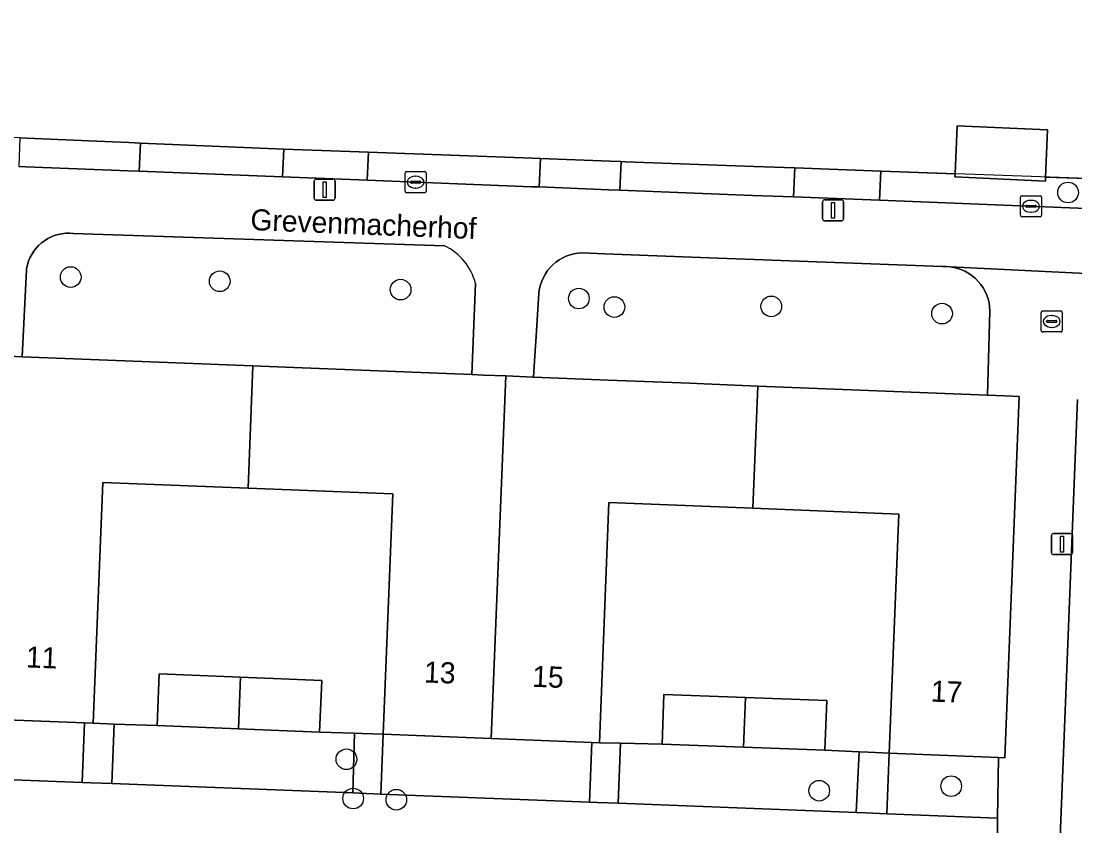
# Model space of a CAD drawing. Extents: x 160786 to 161429, y 386828 to 387485.
# Drawn here: x 161046.7 to 161096.61, y 387132.21 to 387170.31 of the extents above; entities that cross this region are included whole.
import ezdxf

# ---------------------------------------------------------------- set-up
doc = ezdxf.new("R2010")
doc.units = 0
for name, color, linetype in [('IMGEO_Boom', 7, 'Continuous'), ('IMGEO_Brandkraan', 7, 'Continuous'), ('IMGEO_Erf', 7, 'Continuous'), ('IMGEO_Groenvoorziening', 7, 'Continuous'), ('IMGEO_Haag', 7, 'Continuous'), ('IMGEO_Hek', 7, 'Continuous'), ('IMGEO_Kolk', 7, 'Continuous'), ('IMGEO_Lichtmast', 7, 'Continuous'), ('IMGEO_Openbare_ruimte_label', 7, 'Continuous'), ('IMGEO_Pand', 7, 'Continuous'), ('IMGEO_Pand_nummerreeks', 7, 'Continuous'), ('IMGEO_Voetpad_open', 7, 'Continuous')]:
    doc.layers.add(name, color=color, linetype=linetype)

msp = doc.modelspace()

# ---------------------------------------------------------------- linework, layer by layer
at = {"layer": 'IMGEO_Boom'}
for centre in [(161096.289, 387162.196), (161049.053, 387158.191), (161056.111, 387157.992), (161064.679, 387157.596), (161073.12, 387157.176), (161074.802, 387156.772), (161082.234, 387156.805), (161090.32, 387156.462), (161062.113, 387135.367), (161090.754, 387134.093), (161062.432, 387133.508), (161084.502, 387133.88), (161064.476, 387133.451)]:
    msp.add_circle(centre, 0.489, dxfattribs=at)
at = {"layer": 'IMGEO_Brandkraan'}
for p, q in [((161095.015, 387155.666), (161095.015, 387156.518)), ((161095.09, 387156.592), (161095.942, 387156.592)), ((161096.016, 387156.518), (161096.016, 387155.666)), ((161095.274, 387156.086), (161095.274, 387156.098)), ((161095.712, 387156.049), (161095.314, 387156.049)), ((161095.317, 387156.135), (161095.715, 387156.135)), ((161095.503, 387156.372), (161095.528, 387156.372)), ((161095.758, 387156.098), (161095.758, 387156.086)), ((161095.942, 387155.592), (161095.09, 387155.592)), ((161095.526, 387155.812), (161095.501, 387155.812))]:
    msp.add_line(p, q, dxfattribs=at)
for points in [[(161095.015, 387155.666), (161095.015, 387156.518)], [(161095.09, 387156.592), (161095.942, 387156.592)], [(161096.016, 387156.518), (161096.016, 387155.666)], [(161095.942, 387155.592), (161095.09, 387155.592)]]:
    msp.add_lwpolyline(points, dxfattribs=at)
for centre, radius, start, end in [((161095.092, 387156.516), 0.0765, 91.552, 178.448), ((161095.092, 387156.516), 0.0765, 91.552, 178.448), ((161095.94, 387156.516), 0.0765, 1.552, 88.448), ((161095.94, 387156.516), 0.0765, 1.552, 88.448), ((161095.314, 387156.095), 0.0403, 85.8775, 175.7526), ((161095.311, 387156.085), 0.0366, 178.938, 274.7102), ((161095.715, 387156.092), 0.043, 264.8664, 352.4533), ((161095.719, 387156.097), 0.0386, 1.7309, 96.639), ((161095.092, 387155.668), 0.0765, 181.552, 268.448), ((161095.092, 387155.668), 0.0765, 181.552, 268.448), ((161095.94, 387155.668), 0.0765, 271.552, 358.448), ((161095.94, 387155.668), 0.0765, 271.552, 358.448)]:
    msp.add_arc(centre, radius, start, end, dxfattribs=at)
for centre, major_axis, ratio, start_param, end_param in [((161095.502, 387156.092), (-0.387, 0.002), 0.722429, 4.712389, 7.853982), ((161095.527, 387156.092), (-0.39, 0.002), 0.717154, 1.570796, 4.712389)]:
    msp.add_ellipse(centre, major_axis=major_axis, ratio=ratio, start_param=start_param, end_param=end_param, dxfattribs=at)
at = {"layer": 'IMGEO_Erf'}
for points in [[(161046.647, 387164.778), (161046.982, 387164.764), (161051.029, 387164.592), (161051.81, 387164.558), (161052.353, 387164.535), (161059.142, 387164.246), (161063.158, 387164.099), (161070.928, 387163.815), (161071.304, 387163.802), (161074.598, 387163.681), (161075.116, 387163.662), (161075.331, 387163.654), (161081.407, 387163.432), (161083.345, 387163.361), (161087.423, 387163.212), (161090.935, 387163.084), (161091.036, 387165.355), (161095.322, 387165.164), (161095.222, 387162.927), (161097.214, 387162.854), (161097.233, 387163.345), (161097.659, 387174.419)], [(161096.743, 387152.402), (161094.68, 387100.61), (161092.693, 387050.734)]]:
    msp.add_lwpolyline(points, dxfattribs=at)
for points in [[(161064.303, 387147.926), (161057.454, 387148.199), (161050.571, 387148.473), (161050.116, 387137.068), (161051.115, 387137.036), (161053.147, 387136.97), (161053.248, 387139.409), (161057.097, 387139.249), (161060.945, 387139.089), (161060.843, 387136.649), (161062.498, 387136.6), (161062.851, 387136.589), (161063.85, 387136.559)], [(161088.274, 387146.974), (161081.362, 387147.25), (161074.547, 387147.522), (161074.093, 387136.151), (161075.093, 387136.127), (161077.061, 387136.08), (161077.149, 387138.432), (161081.006, 387138.287), (161084.861, 387138.143), (161084.773, 387135.792), (161086.388, 387135.719), (161086.824, 387135.699), (161087.823, 387135.654)]]:
    msp.add_lwpolyline(points, close=True, dxfattribs=at)
at = {"layer": 'IMGEO_Groenvoorziening'}
for points in [[(161059.142, 387164.246), (161052.353, 387164.535), (161052.296, 387163.2), (161059.086, 387162.934)], [(161071.304, 387163.802), (161070.928, 387163.815), (161063.158, 387164.099), (161063.102, 387162.777), (161070.879, 387162.471), (161071.247, 387162.457)], [(161083.345, 387163.361), (161081.407, 387163.432), (161075.331, 387163.654), (161075.116, 387163.662), (161075.063, 387162.307), (161081.349, 387162.061), (161083.291, 387161.985)], [(161097.214, 387162.854), (161095.222, 387162.927), (161095.214, 387162.739), (161090.928, 387162.93), (161090.935, 387163.084), (161087.423, 387163.212), (161087.364, 387161.825), (161097.16, 387161.441)], [(161092.586, 387156.589), (161092.574, 387156.781), (161092.545, 387156.97), (161092.499, 387157.156), (161092.436, 387157.338), (161092.358, 387157.513), (161092.264, 387157.68), (161092.156, 387157.839), (161092.034, 387157.987), (161091.899, 387158.123), (161091.752, 387158.247), (161091.596, 387158.358), (161091.429, 387158.454), (161091.255, 387158.535), (161091.075, 387158.599), (161090.889, 387158.648), (161090.7, 387158.68), (161090.508, 387158.694), (161090.342, 387158.693), (161079.295, 387159.11), (161074.357, 387159.297), (161073.26, 387159.338), (161073.072, 387159.324), (161072.886, 387159.293), (161072.704, 387159.245), (161072.526, 387159.181), (161072.355, 387159.102), (161072.192, 387159.008), (161072.037, 387158.9), (161071.893, 387158.778), (161071.761, 387158.644), (161071.641, 387158.498), (161071.534, 387158.343), (161071.442, 387158.178), (161071.365, 387158.006), (161071.304, 387157.828), (161071.258, 387157.645), (161071.23, 387157.458), (161071.227, 387157.433), (161071.095, 387155.402), (161071.033, 387154.456), (161070.968, 387153.458), (161074.506, 387153.317), (161078.373, 387153.163), (161079.06, 387153.136), (161081.592, 387153.035), (161092.477, 387152.601)], [(161062.498, 387136.6), (161060.843, 387136.649), (161057, 387136.809), (161053.147, 387136.97), (161051.115, 387137.036), (161051.003, 387134.218), (161062.414, 387133.774)], [(161073.737, 387136.165), (161068.972, 387136.355), (161063.85, 387136.559), (161063.737, 387133.722), (161073.624, 387133.337)], [(161086.388, 387135.719), (161084.773, 387135.792), (161080.912, 387135.936), (161077.061, 387136.08), (161075.093, 387136.127), (161074.979, 387133.284), (161086.258, 387132.845)], [(161092.948, 387132.584), (161092.992, 387135.448), (161087.823, 387135.654), (161087.709, 387132.788)]]:
    msp.add_lwpolyline(points, close=True, dxfattribs=at)
for points in [[(161066.753, 387159.671), (161049.174, 387160.254), (161048.995, 387160.266), (161048.816, 387160.263), (161048.638, 387160.243), (161048.462, 387160.208), (161048.29, 387160.157), (161048.124, 387160.091), (161047.964, 387160.01), (161047.811, 387159.915), (161047.668, 387159.807), (161047.535, 387159.687), (161047.414, 387159.555), (161047.305, 387159.413), (161047.208, 387159.262), (161047.126, 387159.103), (161047.058, 387158.937), (161047.005, 387158.766), (161046.968, 387158.59), (161046.959, 387158.529), (161046.761, 387154.423), (161057.685, 387153.988), (161059.616, 387153.911), (161068.057, 387153.574), (161068.229, 387157.884)], [(161044.706, 387134.463), (161049.591, 387134.273), (161049.704, 387137.084), (161044.773, 387137.281)]]:
    msp.add_lwpolyline(points, dxfattribs=at)
msp.add_arc((161065.611, 387157.225), 2.699, 14.1324, 64.9787, dxfattribs=at)
at = {"layer": 'IMGEO_Haag'}
for points in [[(161059.142, 387164.246), (161052.353, 387164.535), (161052.296, 387163.2), (161059.086, 387162.934)], [(161071.304, 387163.802), (161070.928, 387163.815), (161063.158, 387164.099), (161063.102, 387162.777), (161070.879, 387162.471), (161071.247, 387162.457)], [(161083.345, 387163.361), (161081.407, 387163.432), (161075.331, 387163.654), (161075.116, 387163.662), (161075.063, 387162.307), (161081.349, 387162.061), (161083.291, 387161.985)], [(161097.214, 387162.854), (161087.423, 387163.212), (161087.364, 387161.825), (161097.16, 387161.441)]]:
    msp.add_lwpolyline(points, close=True, dxfattribs=at)
at = {"layer": 'IMGEO_Hek'}
msp.add_lwpolyline([(161097.214, 387162.854), (161087.423, 387163.212), (161083.345, 387163.361), (161081.407, 387163.432), (161075.331, 387163.654), (161075.116, 387163.662), (161074.598, 387163.681), (161071.304, 387163.802), (161070.928, 387163.815), (161063.158, 387164.099), (161059.142, 387164.246), (161052.353, 387164.535), (161051.029, 387164.592), (161046.982, 387164.764), (161046.647, 387164.778), (161038.81, 387165.111), (161034.783, 387165.283), (161026.6, 387165.631), (161022.975, 387165.785), (161022.636, 387165.799), (161014.462, 387166.146), (161011.004, 387166.293), (161000.917, 387166.722)], dxfattribs=at)
at = {"layer": 'IMGEO_Kolk'}
for p, q in [((161064.888, 387162.258), (161064.888, 387163.11)), ((161064.963, 387163.184), (161065.815, 387163.184)), ((161065.376, 387162.964), (161065.401, 387162.964)), ((161065.889, 387163.11), (161065.889, 387162.258)), ((161065.147, 387162.678), (161065.147, 387162.69)), ((161065.585, 387162.641), (161065.187, 387162.641)), ((161065.19, 387162.727), (161065.588, 387162.727)), ((161065.631, 387162.69), (161065.631, 387162.678)), ((161065.815, 387162.184), (161064.963, 387162.184)), ((161065.399, 387162.404), (161065.374, 387162.404)), ((161094.033, 387161.117), (161094.033, 387161.969)), ((161094.108, 387162.043), (161094.96, 387162.043)), ((161095.034, 387161.969), (161095.034, 387161.117)), ((161094.292, 387161.537), (161094.292, 387161.549)), ((161094.73, 387161.5), (161094.332, 387161.5)), ((161094.335, 387161.586), (161094.733, 387161.586)), ((161094.521, 387161.823), (161094.546, 387161.823)), ((161094.776, 387161.549), (161094.776, 387161.537)), ((161094.96, 387161.043), (161094.108, 387161.043)), ((161094.544, 387161.263), (161094.519, 387161.263))]:
    msp.add_line(p, q, dxfattribs=at)
for points in [[(161064.888, 387162.258), (161064.888, 387163.11)], [(161064.963, 387163.184), (161065.815, 387163.184)], [(161065.889, 387163.11), (161065.889, 387162.258)], [(161065.815, 387162.184), (161064.963, 387162.184)], [(161094.033, 387161.117), (161094.033, 387161.969)], [(161094.108, 387162.043), (161094.96, 387162.043)], [(161095.034, 387161.969), (161095.034, 387161.117)], [(161094.96, 387161.043), (161094.108, 387161.043)]]:
    msp.add_lwpolyline(points, dxfattribs=at)
for centre, radius, start, end in [((161064.965, 387163.108), 0.0765, 91.552, 178.448), ((161064.965, 387163.108), 0.0765, 91.552, 178.448), ((161065.813, 387163.108), 0.0765, 1.552, 88.448), ((161065.813, 387163.108), 0.0765, 1.552, 88.448), ((161065.187, 387162.687), 0.0403, 85.8775, 175.7526), ((161065.184, 387162.677), 0.0366, 178.938, 274.7102), ((161065.588, 387162.684), 0.043, 264.8664, 352.4533), ((161065.592, 387162.689), 0.0386, 1.7309, 96.639), ((161064.965, 387162.26), 0.0765, 181.552, 268.448), ((161064.965, 387162.26), 0.0765, 181.552, 268.448), ((161065.813, 387162.26), 0.0765, 271.552, 358.448), ((161065.813, 387162.26), 0.0765, 271.552, 358.448), ((161094.11, 387161.967), 0.0765, 91.552, 178.448), ((161094.11, 387161.967), 0.0765, 91.552, 178.448), ((161094.958, 387161.967), 0.0765, 1.552, 88.448), ((161094.958, 387161.967), 0.0765, 1.552, 88.448), ((161094.332, 387161.546), 0.0403, 85.8775, 175.7526), ((161094.329, 387161.536), 0.0366, 178.938, 274.7102), ((161094.733, 387161.543), 0.043, 264.8664, 352.4533), ((161094.737, 387161.548), 0.0386, 1.7309, 96.639), ((161094.11, 387161.119), 0.0765, 181.552, 268.448), ((161094.11, 387161.119), 0.0765, 181.552, 268.448), ((161094.958, 387161.119), 0.0765, 271.552, 358.448), ((161094.958, 387161.119), 0.0765, 271.552, 358.448)]:
    msp.add_arc(centre, radius, start, end, dxfattribs=at)
for centre, major_axis, ratio, start_param, end_param in [((161065.375, 387162.684), (-0.387, 0.002), 0.722429, 4.712389, 7.853982), ((161065.4, 387162.684), (-0.39, 0.002), 0.717154, 1.570796, 4.712389), ((161094.52, 387161.543), (-0.387, 0.002), 0.722429, 4.712389, 7.853982), ((161094.545, 387161.543), (-0.39, 0.002), 0.717154, 1.570796, 4.712389)]:
    msp.add_ellipse(centre, major_axis=major_axis, ratio=ratio, start_param=start_param, end_param=end_param, dxfattribs=at)
at = {"layer": 'IMGEO_Lichtmast'}
for p, q in [((161060.584, 387161.93), (161060.584, 387162.73)), ((161060.584, 387162.73), (161060.584, 387161.93)), ((161060.684, 387162.83), (161061.474, 387162.83)), ((161061.474, 387162.83), (161060.684, 387162.83)), ((161061.574, 387162.73), (161061.574, 387161.93)), ((161061.574, 387161.93), (161061.574, 387162.73)), ((161061.474, 387161.83), (161060.684, 387161.83)), ((161060.684, 387161.83), (161061.474, 387161.83)), ((161084.664, 387160.953), (161084.664, 387161.753)), ((161084.664, 387161.753), (161084.664, 387160.953)), ((161084.764, 387161.853), (161085.554, 387161.853)), ((161085.554, 387161.853), (161084.764, 387161.853)), ((161085.654, 387161.753), (161085.654, 387160.953)), ((161085.654, 387160.953), (161085.654, 387161.753)), ((161085.554, 387160.853), (161084.764, 387160.853)), ((161084.764, 387160.853), (161085.554, 387160.853)), ((161095.503, 387145.152), (161095.503, 387145.952)), ((161095.503, 387145.952), (161095.503, 387145.152)), ((161095.603, 387146.052), (161096.393, 387146.052)), ((161096.393, 387146.052), (161095.603, 387146.052)), ((161096.493, 387145.952), (161096.493, 387145.152)), ((161096.493, 387145.152), (161096.493, 387145.952)), ((161096.393, 387145.052), (161095.603, 387145.052)), ((161095.603, 387145.052), (161096.393, 387145.052))]:
    msp.add_line(p, q, dxfattribs=at)
for points in [[(161061.004, 387162.705), (161061.154, 387162.705), (161061.154, 387161.955), (161061.004, 387161.955), (161061.004, 387162.705)], [(161085.084, 387161.728), (161085.234, 387161.728), (161085.234, 387160.978), (161085.084, 387160.978), (161085.084, 387161.728)], [(161095.923, 387145.927), (161096.073, 387145.927), (161096.073, 387145.177), (161095.923, 387145.177), (161095.923, 387145.927)]]:
    msp.add_lwpolyline(points, dxfattribs=at)
for centre, start, end in [((161060.684, 387162.73), 90, 180), ((161060.684, 387162.73), 90, 180), ((161061.474, 387162.73), 0, 90), ((161061.474, 387162.73), 360, 90), ((161060.684, 387161.93), 180, 270), ((161060.684, 387161.93), 180, 270), ((161061.474, 387161.93), 270, 0), ((161061.474, 387161.93), 270, 0), ((161084.764, 387161.753), 90, 180), ((161084.764, 387161.753), 90, 180), ((161085.554, 387161.753), 0, 90), ((161085.554, 387161.753), 360, 90), ((161084.764, 387160.953), 180, 270), ((161084.764, 387160.953), 180, 270), ((161085.554, 387160.953), 270, 0), ((161085.554, 387160.953), 270, 0), ((161095.603, 387145.952), 90, 180), ((161095.603, 387145.952), 90, 180), ((161096.393, 387145.952), 0, 90), ((161096.393, 387145.952), 360, 90), ((161095.603, 387145.152), 180, 270), ((161095.603, 387145.152), 180, 270), ((161096.393, 387145.152), 270, 0), ((161096.393, 387145.152), 270, 0)]:
    msp.add_arc(centre, 0.1, start, end, dxfattribs=at)
at = {"layer": 'IMGEO_Pand'}
for points in [[(161091.036, 387165.355), (161090.935, 387163.084), (161090.928, 387162.93), (161095.214, 387162.739), (161095.222, 387162.927), (161095.322, 387165.164)], [(161050.571, 387148.473), (161057.454, 387148.199), (161057.685, 387153.988), (161046.761, 387154.423), (161045.459, 387154.475), (161044.773, 387137.281), (161049.704, 387137.084), (161050.116, 387137.068)], [(161069.655, 387153.51), (161068.609, 387153.552), (161068.057, 387153.574), (161059.616, 387153.911), (161057.685, 387153.988), (161057.454, 387148.199), (161064.303, 387147.926), (161063.85, 387136.559), (161068.972, 387136.355)], [(161074.547, 387147.522), (161081.362, 387147.25), (161081.592, 387153.035), (161079.06, 387153.136), (161078.373, 387153.163), (161074.506, 387153.317), (161070.968, 387153.458), (161069.655, 387153.51), (161068.972, 387136.355), (161073.737, 387136.165), (161074.093, 387136.151)], [(161093.674, 387152.553), (161092.477, 387152.601), (161081.592, 387153.035), (161081.362, 387147.25), (161088.274, 387146.974), (161087.823, 387135.654), (161092.992, 387135.448), (161093.292, 387135.436), (161093.974, 387152.541)], [(161057.097, 387139.249), (161053.248, 387139.409), (161053.147, 387136.97), (161057, 387136.809)], [(161057, 387136.809), (161060.843, 387136.649), (161060.945, 387139.089), (161057.097, 387139.249)], [(161081.006, 387138.287), (161077.149, 387138.432), (161077.061, 387136.08), (161080.912, 387135.936)], [(161080.912, 387135.936), (161084.773, 387135.792), (161084.861, 387138.143), (161081.006, 387138.287)]]:
    msp.add_lwpolyline(points, close=True, dxfattribs=at)
at = {"layer": 'IMGEO_Voetpad_open'}
for points in [[(161052.353, 387164.535), (161051.81, 387164.558), (161051.029, 387164.592), (161046.982, 387164.764), (161046.647, 387164.778), (161046.59, 387163.424), (161046.925, 387163.411), (161050.972, 387163.252), (161051.753, 387163.221), (161052.296, 387163.2)], [(161063.158, 387164.099), (161059.142, 387164.246), (161059.086, 387162.934), (161063.102, 387162.777)], [(161075.116, 387163.662), (161074.598, 387163.681), (161071.304, 387163.802), (161071.247, 387162.457), (161074.545, 387162.328), (161075.063, 387162.307)], [(161087.423, 387163.212), (161083.345, 387163.361), (161083.291, 387161.985), (161087.364, 387161.825)], [(161051.115, 387137.036), (161050.116, 387137.068), (161049.704, 387137.084), (161049.591, 387134.273), (161050.004, 387134.257), (161051.003, 387134.218)], [(161063.85, 387136.559), (161062.851, 387136.589), (161062.498, 387136.6), (161062.414, 387133.774), (161062.738, 387133.761), (161063.737, 387133.722)], [(161075.093, 387136.127), (161074.093, 387136.151), (161073.737, 387136.165), (161073.624, 387133.337), (161073.98, 387133.323), (161074.979, 387133.284)], [(161087.823, 387135.654), (161086.824, 387135.699), (161086.388, 387135.719), (161086.258, 387132.845), (161086.71, 387132.827), (161087.709, 387132.788)], [(161092.948, 387132.584), (161087.709, 387132.788), (161086.71, 387132.827), (161086.258, 387132.845), (161074.979, 387133.284), (161073.98, 387133.323), (161073.624, 387133.337), (161063.737, 387133.722), (161062.738, 387133.761), (161062.414, 387133.774), (161051.003, 387134.218), (161050.004, 387134.257), (161049.591, 387134.273), (161044.706, 387134.463), (161039.235, 387134.676), (161035.238, 387134.832), (161034.974, 387128.863), (161039.845, 387128.705), (161044.372, 387128.558), (161056.519, 387128.095), (161068.52, 387127.638), (161080.52, 387127.18), (161092.671, 387126.717), (161092.971, 387126.705)]]:
    msp.add_lwpolyline(points, close=True, dxfattribs=at)
for points in [[(161102.003, 387161.321), (161097.16, 387161.441), (161087.364, 387161.825), (161083.291, 387161.985), (161081.349, 387162.061), (161075.063, 387162.307), (161074.545, 387162.328), (161071.247, 387162.457), (161070.879, 387162.471), (161063.102, 387162.777), (161059.086, 387162.934), (161052.296, 387163.2), (161051.753, 387163.221), (161050.972, 387163.252), (161046.925, 387163.411), (161046.59, 387163.424)], [(161045.459, 387154.475), (161046.761, 387154.423), (161046.959, 387158.529), (161046.968, 387158.59), (161047.005, 387158.766), (161047.058, 387158.937), (161047.126, 387159.103), (161047.208, 387159.262), (161047.305, 387159.413), (161047.414, 387159.555), (161047.535, 387159.687), (161047.668, 387159.807), (161047.811, 387159.915), (161047.964, 387160.01), (161048.124, 387160.091), (161048.29, 387160.157), (161048.462, 387160.208), (161048.638, 387160.243), (161048.816, 387160.263), (161048.995, 387160.266), (161049.174, 387160.254), (161066.753, 387159.671)], [(161068.229, 387157.884), (161068.057, 387153.574), (161068.609, 387153.552), (161069.655, 387153.51), (161070.968, 387153.458), (161071.033, 387154.456), (161071.095, 387155.402), (161071.227, 387157.433), (161071.23, 387157.458), (161071.258, 387157.645), (161071.304, 387157.828), (161071.365, 387158.006), (161071.442, 387158.178), (161071.534, 387158.343), (161071.641, 387158.498), (161071.761, 387158.644), (161071.893, 387158.778), (161072.037, 387158.9), (161072.192, 387159.008), (161072.355, 387159.102), (161072.526, 387159.181), (161072.704, 387159.245), (161072.886, 387159.293), (161073.072, 387159.324), (161073.26, 387159.338), (161074.357, 387159.297), (161079.295, 387159.11), (161090.342, 387158.693), (161090.508, 387158.694), (161090.7, 387158.68), (161098.746, 387158.282)], [(161098.746, 387158.282), (161090.7, 387158.68), (161090.889, 387158.648), (161091.075, 387158.599), (161091.255, 387158.535), (161091.429, 387158.454), (161091.596, 387158.358), (161091.752, 387158.247), (161091.899, 387158.123), (161092.034, 387157.987), (161092.156, 387157.839), (161092.264, 387157.68), (161092.358, 387157.513), (161092.436, 387157.338), (161092.499, 387157.156), (161092.545, 387156.97), (161092.574, 387156.781), (161092.586, 387156.589), (161092.477, 387152.601), (161093.674, 387152.553), (161093.974, 387152.541), (161093.292, 387135.436), (161092.992, 387135.448), (161092.948, 387132.584), (161092.971, 387126.705)], [(161092.693, 387050.734), (161094.68, 387100.61), (161096.743, 387152.402)]]:
    msp.add_lwpolyline(points, dxfattribs=at)
msp.add_arc((161065.611, 387157.225), 2.699, 14.1324, 64.9787, dxfattribs=at)

# ---------------------------------------------------------------- texts
at = {"layer": 'IMGEO_Openbare_ruimte_label'}
msp.add_text('Grevenmacherhof', height=1, rotation=357.7071, dxfattribs=at).set_placement((161057.552, 387160.417))
at = {"layer": 'IMGEO_Pand_nummerreeks'}
for s, rotation, p in [('11', 357.7196, (161046.923, 387139.718)), ('13', 357.7196, (161065.775, 387139.005)), ('15', 357.7196, (161070.897, 387138.801)), ('17', 357.7178, (161089.773, 387138.098))]:
    msp.add_text(s, height=1, rotation=rotation, dxfattribs=at).set_placement(p)

doc.saveas('drawing.dxf')
